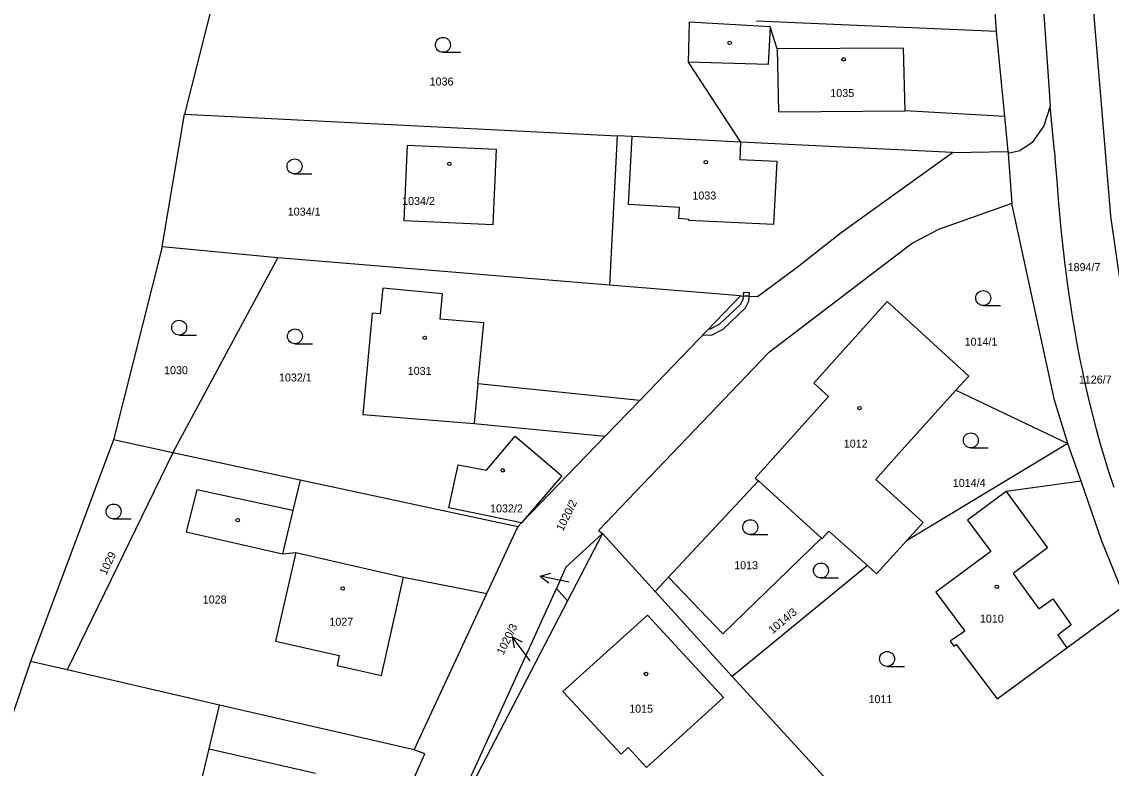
# Model space of a CAD drawing. Extents: x -587171 to -555306, y -1167727 to -1074732.
# Drawn here: x -560164.2 to -560055, y -1077300.3 to -1077225.4 of the extents above; entities that cross this region are included whole.
import ezdxf

# ---------------------------------------------------------------- set-up
doc = ezdxf.new("R2010")
doc.units = 0
for name, color, linetype in [('Hranice parcel', 7, 'Continuous'), ('Parcelní čísla', 7, 'Continuous'), ('Pop  PČ popisy', 7, 'Continuous'), ('Vnitřní kresba', 7, 'Continuous'), ('Věcná břemena k části', 7, 'Continuous'), ('Značky budov', 7, 'Continuous'), ('Značky kultur', 7, 'Continuous')]:
    doc.layers.add(name, color=color, linetype=linetype)

msp = doc.modelspace()

# ---------------------------------------------------------------- linework, layer by layer
at = {"layer": 'Hranice parcel'}
for p, q in [((-560066.45, -1077226.42), (-560066.75, -1077222.42)), ((-560144.94, -1077223.03), (-560147.87, -1077234.7)), ((-560066.45, -1077226.42), (-560090.54, -1077225.38)), ((-560065.63, -1077234.94), (-560066.45, -1077226.42)), ((-560097.39, -1077229.49), (-560092.14, -1077237.5)), ((-560150.13, -1077248.03), (-560147.87, -1077234.7)), ((-560147.87, -1077234.7), (-560104.48, -1077236.88)), ((-560065.29, -1077238.46), (-560065.63, -1077234.94)), ((-560104.48, -1077236.88), (-560105.27, -1077251.85)), ((-560070.88, -1077238.55), (-560092.14, -1077237.5)), ((-560070.88, -1077238.55), (-560065.29, -1077238.46)), ((-560065.29, -1077238.46), (-560065.28, -1077238.67)), ((-560064.13, -1077238.39), (-560065.28, -1077238.67)), ((-560065.28, -1077238.67), (-560064.92, -1077243.68)), ((-560150.13, -1077248.03), (-560155.01, -1077267.38)), ((-560138.51, -1077249.11), (-560150.13, -1077248.03)), ((-560149.07, -1077268.7), (-560138.51, -1077249.11)), ((-560105.27, -1077251.85), (-560138.51, -1077249.11)), ((-560092.12, -1077252.94), (-560105.27, -1077251.85)), ((-560102.24, -1077263.43), (-560092.12, -1077252.94)), ((-560070.53, -1077262.41), (-560069.22, -1077260.99)), ((-560070.53, -1077262.41), (-560059.31, -1077267.77)), ((-560105.7, -1077267.02), (-560102.24, -1077263.43)), ((-560155.01, -1077267.38), (-560163.32, -1077289.62)), ((-560149.07, -1077268.7), (-560155.01, -1077267.38)), ((-560114.72, -1077267.02), (-560110.05, -1077271)), ((-560059.31, -1077267.77), (-560075.47, -1077277.51)), ((-560057.98, -1077271.54), (-560059.31, -1077267.77)), ((-560149.07, -1077268.7), (-560159.66, -1077290.48)), ((-560136.27, -1077271.44), (-560149.07, -1077268.7)), ((-560114.46, -1077276.1), (-560136.27, -1077271.44)), ((-560090.34, -1077271.5), (-560099.35, -1077281.16)), ((-560090.34, -1077271.5), (-560083.99, -1077277.25)), ((-560117.57, -1077282.81), (-560114.46, -1077276.1)), ((-560105.96, -1077276.79), (-560109.66, -1077280.16)), ((-560105.96, -1077276.79), (-560109.47, -1077283.53)), ((-560105.96, -1077276.79), (-560100.7, -1077282.6)), ((-560083.99, -1077277.25), (-560083.93, -1077277.3)), ((-560109.66, -1077280.16), (-560110.59, -1077282.32)), ((-560079.4, -1077280.01), (-560092.97, -1077291.13)), ((-560100.7, -1077282.6), (-560099.35, -1077281.16)), ((-560124.85, -1077298.51), (-560117.57, -1077282.81)), ((-560122.71, -1077308.99), (-560110.59, -1077282.32)), ((-560110.59, -1077282.32), (-560109.47, -1077283.53)), ((-560100.7, -1077282.6), (-560092.97, -1077291.13)), ((-560109.47, -1077283.53), (-560122.71, -1077308.99)), ((-560159.66, -1077290.48), (-560163.32, -1077289.62)), ((-560144.38, -1077294.01), (-560159.66, -1077290.48)), ((-560092.97, -1077291.13), (-560080.07, -1077305.19)), ((-560124.85, -1077298.51), (-560144.38, -1077294.01))]:
    msp.add_line(p, q, dxfattribs=at)
for points in [[(-560081.39, -1076838.77), (-560080.61, -1076844.79), (-560078.46, -1076885.64), (-560076.77, -1076926.81), (-560074.77, -1076972.18), (-560073.12, -1077009.56), (-560071.29, -1077047.93), (-560069.41, -1077088.13), (-560067.46, -1077130.16), (-560065.21, -1077169.66), (-560062.46, -1077214.21), (-560061.17, -1077232.38), (-560061.09, -1077233.9), (-560061.7, -1077235.89), (-560062.89, -1077237.55), (-560064.13, -1077238.39)], [(-560035.58, -1077293.41), (-560037.41, -1077292.85), (-560040.27, -1077291.52), (-560041.49, -1077289.6), (-560045.64, -1077281.6), (-560047.66, -1077277.04), (-560048.67, -1077274.19), (-560049.75, -1077270.34), (-560053.97, -1077252.12), (-560054.98, -1077244.94), (-560056.91, -1077222), (-560054.68, -1077221.83)], [(-560065.63, -1077234.94), (-560075.61, -1077234.38), (-560075.77, -1077228.1), (-560088.46, -1077228.15), (-560089.17, -1077225.94), (-560097.29, -1077225.49), (-560097.39, -1077229.49)], [(-560092.14, -1077237.5), (-560102.98, -1077236.96), (-560104.48, -1077236.88)], [(-560125.51, -1077237.82), (-560116.63, -1077238.23), (-560116.97, -1077245.82), (-560125.86, -1077245.41), (-560125.51, -1077237.82)], [(-560092.12, -1077252.94), (-560090.44, -1077252.99), (-560086.44, -1077250.07), (-560082.02, -1077246.58), (-560070.88, -1077238.55)], [(-560064.92, -1077243.68), (-560072.28, -1077246.28), (-560074.89, -1077247.65), (-560089.34, -1077258.68), (-560106.37, -1077276.49), (-560105.96, -1077276.79)], [(-560059.31, -1077267.77), (-560060.63, -1077263.41), (-560064.92, -1077243.68)], [(-560102.24, -1077263.43), (-560118.46, -1077261.78), (-560117.87, -1077255.65), (-560122.24, -1077255.27), (-560122.01, -1077252.74), (-560128.01, -1077252.18), (-560128.25, -1077254.74), (-560129.06, -1077254.67), (-560130, -1077264.84), (-560118.85, -1077265.74), (-560105.7, -1077267.02)], [(-560069.22, -1077260.99), (-560075.51, -1077255.25), (-560077.42, -1077253.51), (-560084.76, -1077261.71), (-560083.29, -1077263.05), (-560090.65, -1077271.22), (-560090.34, -1077271.5)], [(-560078.57, -1077271.36), (-560076.53, -1077269.07), (-560070.53, -1077262.41)], [(-560110.05, -1077271), (-560114.09, -1077275.7), (-560121.37, -1077274.21), (-560120.44, -1077269.89), (-560117.61, -1077270.44), (-560114.72, -1077267.02)], [(-560114.46, -1077276.1), (-560114.09, -1077275.7), (-560105.7, -1077267.02)], [(-560136.27, -1077271.44), (-560137.02, -1077274.49), (-560146.66, -1077272.4), (-560147.73, -1077276.62), (-560138.06, -1077278.83), (-560136.72, -1077278.7), (-560138.75, -1077287.59), (-560132.36, -1077289.03), (-560132.58, -1077290.04), (-560128.12, -1077291.02), (-560125.93, -1077281.17), (-560117.57, -1077282.81)], [(-560075.47, -1077277.51), (-560073.8, -1077275.68), (-560078.57, -1077271.36)], [(-560057.98, -1077271.54), (-560065.49, -1077272.57), (-560069.35, -1077275.45), (-560067.04, -1077278.6), (-560072.54, -1077282.66), (-560069.64, -1077286.59), (-560071.09, -1077287.6), (-560070.73, -1077288.09), (-560070.5, -1077287.92), (-560066.39, -1077293.38), (-560059.41, -1077288.26), (-560053.34, -1077283.81)], [(-560053.34, -1077283.81), (-560055.88, -1077277.54), (-560057.98, -1077271.54)], [(-560099.35, -1077281.16), (-560093.9, -1077286.84), (-560083.99, -1077277.25)], [(-560083.93, -1077277.3), (-560083.27, -1077276.55), (-560079.4, -1077280.01)], [(-560075.47, -1077277.51), (-560078.48, -1077280.83), (-560079.4, -1077280.01)], [(-560101.54, -1077300.28), (-560093.85, -1077293.25), (-560101.47, -1077284.99), (-560109.93, -1077292.64), (-560104.1, -1077298.92), (-560103.39, -1077298.26), (-560101.54, -1077300.28)], [(-560163.32, -1077289.62), (-560168.03, -1077303.5), (-560170.41, -1077310.32)], [(-560149.62, -1077316.08), (-560147.47, -1077307.03), (-560145.42, -1077298.4), (-560144.38, -1077294.01)], [(-560133.4, -1077320.57), (-560123.8, -1077298.89), (-560124.85, -1077298.51)]]:
    msp.add_lwpolyline(points, dxfattribs=at)
at = {"layer": 'Pop  PČ popisy'}
for p, q in [((-560112.23, -1077281.06), (-560111.15, -1077280.77)), ((-560109.3, -1077281.68), (-560112.23, -1077281.06)), ((-560112.23, -1077281.06), (-560111.36, -1077281.75)), ((-560113.23, -1077289.56), (-560115.04, -1077287.16)), ((-560115.04, -1077287.16), (-560114.03, -1077287.66)), ((-560115.04, -1077287.16), (-560114.83, -1077288.26))]:
    msp.add_line(p, q, dxfattribs=at)
at = {"layer": 'Vnitřní kresba'}
for p, q in [((-560089.17, -1077225.94), (-560089.36, -1077229.71)), ((-560088.46, -1077228.15), (-560088.33, -1077234.46)), ((-560089.36, -1077229.71), (-560097.39, -1077229.49)), ((-560088.33, -1077234.46), (-560075.61, -1077234.38)), ((-560060.64, -1077238.46), (-560061.09, -1077233.9)), ((-560103.35, -1077243.78), (-560102.98, -1077236.96)), ((-560092.14, -1077237.5), (-560092.19, -1077239.27)), ((-560092.19, -1077239.27), (-560088.49, -1077239.43)), ((-560088.49, -1077239.43), (-560088.82, -1077245.79)), ((-560098.25, -1077244.08), (-560103.35, -1077243.78)), ((-560098.32, -1077245.18), (-560098.25, -1077244.08)), ((-560097.3, -1077245.28), (-560098.32, -1077245.18)), ((-560097.31, -1077245.38), (-560097.3, -1077245.28)), ((-560088.82, -1077245.79), (-560097.31, -1077245.38)), ((-560118.46, -1077261.78), (-560118.85, -1077265.74)), ((-560065.49, -1077272.57), (-560061.36, -1077278.21)), ((-560137.02, -1077274.49), (-560138.06, -1077278.83)), ((-560061.36, -1077278.21), (-560064.77, -1077280.79)), ((-560136.72, -1077278.7), (-560125.93, -1077281.17)), ((-560064.77, -1077280.79), (-560062.2, -1077284.36)), ((-560062.2, -1077284.36), (-560060.8, -1077283.35)), ((-560060.8, -1077283.35), (-560058.96, -1077285.95)), ((-560058.96, -1077285.95), (-560060.32, -1077286.98)), ((-560060.32, -1077286.98), (-560059.41, -1077288.26)), ((-560145.42, -1077298.4), (-560134.74, -1077300.84))]:
    msp.add_line(p, q, dxfattribs=at)
msp.add_lwpolyline([(-560060.64, -1077238.46), (-560060.56, -1077239.55), (-560060.47, -1077240.65), (-560060.39, -1077241.75), (-560060.3, -1077242.86), (-560060.2, -1077243.99), (-560060.1, -1077245.12), (-560059.99, -1077246.26), (-560059.87, -1077247.44), (-560059.74, -1077248.63), (-560059.59, -1077249.84), (-560059.43, -1077251.09), (-560059.26, -1077252.36), (-560059.07, -1077253.66), (-560058.86, -1077255), (-560058.63, -1077256.36), (-560058.39, -1077257.74), (-560058.12, -1077259.15), (-560057.83, -1077260.56), (-560057.53, -1077261.99), (-560057.19, -1077263.44), (-560056.84, -1077264.89), (-560056.46, -1077266.33), (-560056.06, -1077267.8), (-560055.63, -1077269.24), (-560055.18, -1077270.68), (-560054.7, -1077272.13)], dxfattribs=at)
at = {"layer": 'Věcná břemena k části'}
for points in [[(-560094.24, -1077255.78), (-560095.18, -1077256.29), (-560095.35, -1077256.28), (-560095.89, -1077256.85), (-560095.05, -1077256.9), (-560093.88, -1077256.27), (-560091.63, -1077254.15), (-560091.3, -1077253.48), (-560091.26, -1077252.97), (-560091.86, -1077252.95), (-560091.89, -1077253.32), (-560092.12, -1077253.79)], [(-560091.86, -1077252.95), (-560091.26, -1077252.97), (-560091.24, -1077252.65), (-560091.84, -1077252.61)]]:
    msp.add_lwpolyline(points, close=True, dxfattribs=at)
at = {"layer": 'Značky budov'}
for centre in [(-560093.22, -1077227.55), (-560081.79, -1077229.21), (-560121.32, -1077239.69), (-560095.61, -1077239.52), (-560123.8, -1077257.15), (-560080.19, -1077264.2), (-560115.97, -1077270.45), (-560142.55, -1077275.45), (-560132.02, -1077282.31), (-560066.42, -1077282.13), (-560101.61, -1077290.88)]:
    msp.add_circle(centre, 0.175, dxfattribs=at)
at = {"layer": 'Značky kultur'}
for p, q in [((-560121.97, -1077228.5), (-560120.22, -1077228.5)), ((-560136.85, -1077240.7), (-560135.1, -1077240.7)), ((-560067.79, -1077253.91), (-560066.04, -1077253.91)), ((-560148.42, -1077256.88), (-560146.67, -1077256.88)), ((-560136.81, -1077257.75), (-560135.06, -1077257.75)), ((-560069.03, -1077268.19), (-560067.28, -1077268.19)), ((-560154.99, -1077275.33), (-560153.24, -1077275.33)), ((-560091.15, -1077276.9), (-560089.4, -1077276.9)), ((-560084.06, -1077281.25), (-560082.31, -1077281.25)), ((-560077.43, -1077290.12), (-560075.68, -1077290.12))]:
    msp.add_line(p, q, dxfattribs=at)
for centre in [(-560121.97, -1077227.75), (-560136.85, -1077239.95), (-560067.79, -1077253.16), (-560148.42, -1077256.13), (-560136.81, -1077257), (-560069.03, -1077267.44), (-560154.99, -1077274.58), (-560091.15, -1077276.15), (-560084.06, -1077280.5), (-560077.43, -1077289.37)]:
    msp.add_circle(centre, 0.75, dxfattribs=at)

# ---------------------------------------------------------------- texts
at = {"layer": 'Parcelní čísla'}
for s, p in [('1036', (-560123.3, -1077231.83)), ('1035', (-560083.12, -1077232.99)), ('1034/2', (-560126.06, -1077243.82)), ('1033', (-560096.95, -1077243.27)), ('1034/1', (-560137.53, -1077244.89)), ('1894/7', (-560059.32, -1077250.46)), ('1014/1', (-560069.65, -1077257.94)), ('1030', (-560149.93, -1077260.8)), ('1032/1', (-560138.41, -1077261.53)), ('1031', (-560125.5, -1077260.87)), ('1126/7', (-560058.2, -1077261.74)), ('1012', (-560081.77, -1077268.17)), ('1014/4', (-560070.84, -1077272.11)), ('1032/2', (-560117.24, -1077274.67)), ('1013', (-560092.76, -1077280.37)), ('1028', (-560146.05, -1077283.81)), ('1010', (-560068.12, -1077285.73)), ('1027', (-560133.35, -1077286.04)), ('1011', (-560079.29, -1077293.81)), ('1015', (-560103.29, -1077294.77))]:
    msp.add_text(s, height=0.803, dxfattribs=at).set_placement(p)
for s, rotation, p in [('1020/2', 64, (-560109.93, -1077276.61)), ('1029', 65, (-560155.72, -1077281.02)), ('1014/3', 40, (-560088.91, -1077286.91)), ('1020/3', 64, (-560115.91, -1077289.03))]:
    msp.add_text(s, height=0.803, rotation=rotation, dxfattribs=at).set_placement(p)

doc.saveas('drawing.dxf')
